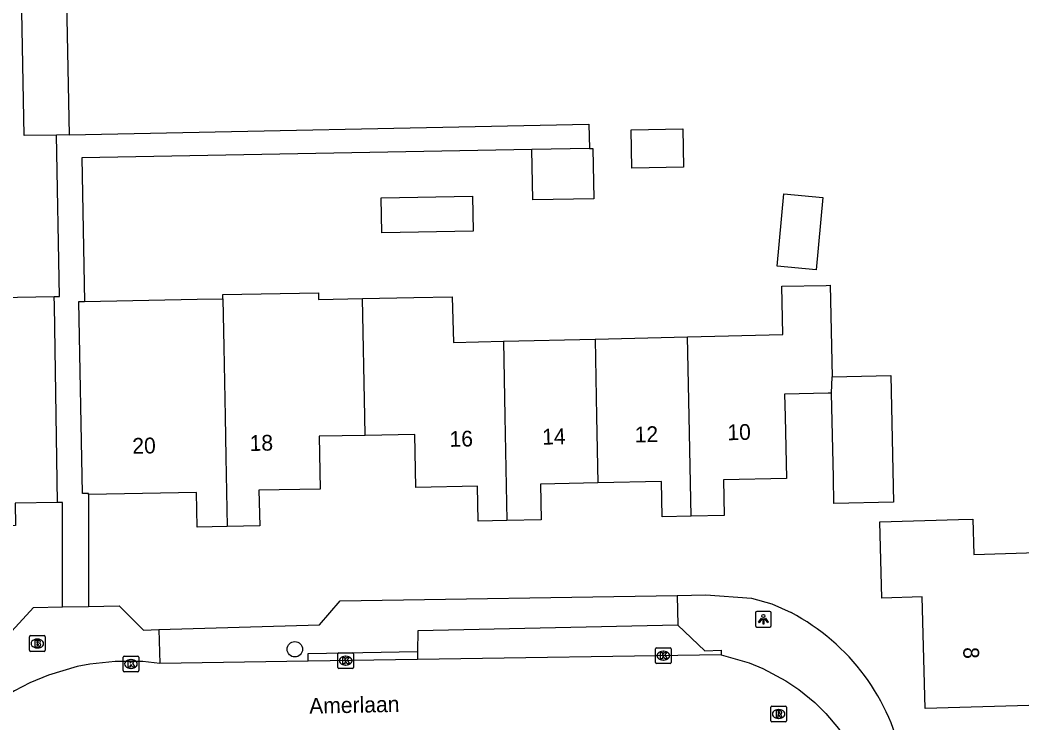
# Model space of a CAD drawing. Extents: x 157321 to 158827, y 386650 to 388532.
# Drawn here: x 158105.2 to 158168.8, y 387730.6 to 387775.2 of the extents above; entities that cross this region are included whole.
import ezdxf

# ---------------------------------------------------------------- set-up
doc = ezdxf.new("R2010")
doc.units = 0
for name, color, linetype in [('IMGEO_Boom', 7, 'Continuous'), ('IMGEO_Brandkraan', 7, 'Continuous'), ('IMGEO_Kolk', 7, 'Continuous'), ('IMGEO_Lichtpunt', 7, 'Continuous'), ('IMGEO_Openbare_ruimte_label', 7, 'Continuous'), ('IMGEO_Pand', 7, 'Continuous'), ('IMGEO_Pand_nummerreeks', 7, 'Continuous'), ('IMGEO_Rijbaan_lokaal_open', 7, 'Continuous'), ('IMGEO_Rioolput', 7, 'Continuous'), ('IMGEO_Voetpad_open', 7, 'Continuous')]:
    doc.layers.add(name, color=color, linetype=linetype)

msp = doc.modelspace()

# ---------------------------------------------------------------- linework, layer by layer
at = {"layer": 'IMGEO_Boom'}
msp.add_circle((158122.67, 387735.24), 0.489, dxfattribs=at)
at = {"layer": 'IMGEO_Brandkraan'}
for p, q in [((158105.839, 387735.178), (158105.839, 387736.03)), ((158105.914, 387736.104), (158106.766, 387736.104)), ((158106.327, 387735.884), (158106.352, 387735.884)), ((158106.84, 387736.03), (158106.84, 387735.178)), ((158106.766, 387735.104), (158105.914, 387735.104)), ((158106.35, 387735.324), (158106.325, 387735.324))]:
    msp.add_line(p, q, dxfattribs=at)
for points in [[(158105.839, 387735.178), (158105.839, 387736.03)], [(158105.914, 387736.104), (158106.766, 387736.104)], [(158106.187, 387735.804), (158106.187, 387735.404), (158106.4, 387735.404)], [(158106.418, 387735.804), (158106.187, 387735.804)], [(158106.366, 387735.723), (158106.312, 387735.723), (158106.312, 387735.647)], [(158106.84, 387736.03), (158106.84, 387735.178)], [(158106.766, 387735.104), (158105.914, 387735.104)], [(158106.312, 387735.647), (158106.365, 387735.647)], [(158106.374, 387735.571), (158106.312, 387735.571), (158106.312, 387735.49)], [(158106.312, 387735.49), (158106.374, 387735.49)]]:
    msp.add_lwpolyline(points, dxfattribs=at)
for centre, radius, start, end in [((158105.916, 387736.028), 0.0765, 91.55205, 178.44795), ((158105.916, 387736.028), 0.0765, 91.55205, 178.44795), ((158106.367, 387735.685), 0.0379, 267.82845, 90.93552), ((158106.422, 387735.659), 0.145, 59.4692, 91.53667), ((158106.447, 387735.706), 0.0922, 285.51372, 58.15012), ((158106.764, 387736.028), 0.0765, 1.55205, 88.44795), ((158106.764, 387736.028), 0.0765, 1.55205, 88.44795), ((158105.916, 387735.18), 0.0765, 181.55205, 268.44795), ((158105.916, 387735.18), 0.0765, 181.55205, 268.44795), ((158106.375, 387735.53), 0.0404, 269.87594, 90.50774), ((158106.406, 387735.655), 0.251, 268.66757, 293.53466), ((158106.452, 387735.514), 0.105, 301.31148, 78.98903), ((158106.764, 387735.18), 0.0765, 271.55205, 358.44795), ((158106.764, 387735.18), 0.0765, 271.55205, 358.44795)]:
    msp.add_arc(centre, radius, start, end, dxfattribs=at)
for centre, major_axis, ratio, start_param, end_param in [((158106.326, 387735.604), (-0.387, 0.002), 0.722429, 4.712389, 7.853982), ((158106.351, 387735.604), (-0.39, 0.002), 0.717154, 1.570796, 4.712389)]:
    msp.add_ellipse(centre, major_axis=major_axis, ratio=ratio, start_param=start_param, end_param=end_param, dxfattribs=at)
at = {"layer": 'IMGEO_Kolk'}
for p, q in [((158145.545, 387734.41), (158145.545, 387735.262)), ((158145.62, 387735.336), (158146.472, 387735.336)), ((158146.033, 387735.116), (158146.058, 387735.116)), ((158146.546, 387735.262), (158146.546, 387734.41)), ((158111.778, 387733.883), (158111.778, 387734.735)), ((158111.853, 387734.809), (158112.705, 387734.809)), ((158112.266, 387734.589), (158112.291, 387734.589)), ((158112.779, 387734.735), (158112.779, 387733.883)), ((158125.398, 387734.09), (158125.398, 387734.942)), ((158125.473, 387735.016), (158126.325, 387735.016)), ((158125.886, 387734.796), (158125.911, 387734.796)), ((158126.399, 387734.942), (158126.399, 387734.09)), ((158146.056, 387734.556), (158146.031, 387734.556)), ((158112.705, 387733.809), (158111.853, 387733.809)), ((158112.289, 387734.029), (158112.264, 387734.029)), ((158126.325, 387734.016), (158125.473, 387734.016)), ((158125.909, 387734.236), (158125.884, 387734.236)), ((158146.472, 387734.336), (158145.62, 387734.336))]:
    msp.add_line(p, q, dxfattribs=at)
for points in [[(158145.545, 387734.41), (158145.545, 387735.262)], [(158145.62, 387735.336), (158146.472, 387735.336)], [(158146.546, 387735.262), (158146.546, 387734.41)], [(158111.778, 387733.883), (158111.778, 387734.735)], [(158111.853, 387734.809), (158112.705, 387734.809)], [(158112.099, 387734.509), (158112.222, 387734.509), (158112.222, 387734.358), (158112.352, 387734.509), (158112.516, 387734.509), (158112.37, 387734.358), (158112.523, 387734.109), (158112.371, 387734.109), (158112.286, 387734.273), (158112.222, 387734.206), (158112.222, 387734.109), (158112.099, 387734.109), (158112.099, 387734.509)], [(158112.779, 387734.735), (158112.779, 387733.883)], [(158125.398, 387734.09), (158125.398, 387734.942)], [(158125.473, 387735.016), (158126.325, 387735.016)], [(158125.719, 387734.716), (158125.842, 387734.716), (158125.842, 387734.565), (158125.972, 387734.716), (158126.136, 387734.716), (158125.99, 387734.565), (158126.143, 387734.316), (158125.991, 387734.316), (158125.906, 387734.48), (158125.842, 387734.413), (158125.842, 387734.316), (158125.719, 387734.316), (158125.719, 387734.716)], [(158126.399, 387734.942), (158126.399, 387734.09)], [(158145.866, 387735.036), (158145.989, 387735.036), (158145.989, 387734.885), (158146.119, 387735.036), (158146.283, 387735.036), (158146.137, 387734.885), (158146.29, 387734.636), (158146.138, 387734.636), (158146.053, 387734.8), (158145.989, 387734.733), (158145.989, 387734.636), (158145.866, 387734.636), (158145.866, 387735.036)], [(158112.705, 387733.809), (158111.853, 387733.809)], [(158126.325, 387734.016), (158125.473, 387734.016)], [(158146.472, 387734.336), (158145.62, 387734.336)]]:
    msp.add_lwpolyline(points, dxfattribs=at)
for centre, start, end in [((158145.622, 387735.26), 91.55205, 178.44795), ((158145.622, 387735.26), 91.55205, 178.44795), ((158146.47, 387735.26), 1.55205, 88.44795), ((158146.47, 387735.26), 1.55205, 88.44795), ((158111.855, 387734.733), 91.55205, 178.44795), ((158111.855, 387734.733), 91.55205, 178.44795), ((158112.703, 387734.733), 1.55205, 88.44795), ((158112.703, 387734.733), 1.55205, 88.44795), ((158125.475, 387734.94), 91.55205, 178.44795), ((158125.475, 387734.94), 91.55205, 178.44795), ((158126.323, 387734.94), 1.55205, 88.44795), ((158126.323, 387734.94), 1.55205, 88.44795), ((158111.855, 387733.885), 181.55205, 268.44795), ((158111.855, 387733.885), 181.55205, 268.44795), ((158112.703, 387733.885), 271.55205, 358.44795), ((158112.703, 387733.885), 271.55205, 358.44795), ((158125.475, 387734.092), 181.55205, 268.44795), ((158125.475, 387734.092), 181.55205, 268.44795), ((158126.323, 387734.092), 271.55205, 358.44795), ((158126.323, 387734.092), 271.55205, 358.44795), ((158145.622, 387734.412), 181.55205, 268.44795), ((158145.622, 387734.412), 181.55205, 268.44795), ((158146.47, 387734.412), 271.55205, 358.44795), ((158146.47, 387734.412), 271.55205, 358.44795)]:
    msp.add_arc(centre, 0.0765, start, end, dxfattribs=at)
for centre, major_axis, ratio, start_param, end_param in [((158146.032, 387734.836), (-0.387, 0.002), 0.722429, 4.712389, 7.853982), ((158146.057, 387734.836), (-0.39, 0.002), 0.717154, 1.570796, 4.712389), ((158112.265, 387734.309), (-0.387, 0.002), 0.722429, 4.712389, 7.853982), ((158112.29, 387734.309), (-0.39, 0.002), 0.717154, 1.570796, 4.712389), ((158125.885, 387734.516), (-0.387, 0.002), 0.722429, 4.712389, 7.853982), ((158125.91, 387734.516), (-0.39, 0.002), 0.717154, 1.570796, 4.712389)]:
    msp.add_ellipse(centre, major_axis=major_axis, ratio=ratio, start_param=start_param, end_param=end_param, dxfattribs=at)
at = {"layer": 'IMGEO_Lichtpunt'}
for p, q in [((158152.791, 387737.643), (158151.983, 387737.643)), ((158152.791, 387737.643), (158151.983, 387737.643)), ((158151.889, 387737.548), (158151.889, 387736.741)), ((158151.889, 387737.548), (158151.889, 387736.741)), ((158152.885, 387736.741), (158152.885, 387737.548)), ((158152.885, 387736.741), (158152.885, 387737.548)), ((158151.983, 387736.647), (158152.791, 387736.647)), ((158151.983, 387736.647), (158152.791, 387736.647))]:
    msp.add_line(p, q, dxfattribs=at)
for points in [[(158152.263, 387737.212), (158152.302, 387737.184), (158152.114, 387736.922), (158152.076, 387736.949), (158152.263, 387737.212)], [(158152.365, 387737.164), (158152.412, 387737.164), (158152.412, 387736.842), (158152.365, 387736.842), (158152.365, 387737.164)], [(158152.475, 387737.184), (158152.513, 387737.211), (158152.7, 387736.949), (158152.661, 387736.921), (158152.475, 387737.184)]]:
    msp.add_lwpolyline(points, dxfattribs=at)
msp.add_circle((158152.388, 387737.346), 0.0994, dxfattribs=at)
for centre, start, end in [((158151.983, 387737.548), 90, 180), ((158151.983, 387737.548), 90, 180), ((158152.791, 387737.548), 0, 90), ((158152.791, 387737.548), 0, 90), ((158151.983, 387736.741), 180, 270), ((158151.983, 387736.741), 180, 270), ((158152.791, 387736.741), 270, 0), ((158152.791, 387736.741), 270, 360)]:
    msp.add_arc(centre, 0.0946, start, end, dxfattribs=at)
at = {"layer": 'IMGEO_Pand'}
for points in [[(158107.547, 387767.862), (158105.515, 387767.821), (158105.332, 387776.836), (158099.193, 387776.711), (158099.112, 387780.696), (158105.568, 387780.827), (158105.532, 387782.629), (158108.066, 387782.68), (158108.366, 387767.879)], [(158144.002, 387768.19), (158147.275, 387768.255), (158147.323, 387765.827), (158144.049, 387765.763), (158144.002, 387768.19)], [(158108.366, 387767.879), (158107.547, 387767.862)], [(158141.357, 387767.012), (158141.573, 387767.016), (158141.635, 387763.823), (158137.761, 387763.747), (158137.698, 387766.939)], [(158141.357, 387767.012), (158137.698, 387766.939)], [(158128.138, 387763.874), (158133.935, 387763.988), (158133.979, 387761.762), (158128.182, 387761.648), (158128.138, 387763.874)], [(158153.687, 387764.124), (158156.164, 387763.89), (158155.73, 387759.308), (158153.254, 387759.542), (158153.687, 387764.124)], [(158147.569, 387755.064), (158153.617, 387755.214), (158153.553, 387758.264), (158156.37, 387758.323), (158156.629, 387758.328), (158156.75, 387752.526)], [(158098.872, 387752.223), (158102.109, 387752.275), (158102.737, 387757.541), (158107.413, 387757.618)], [(158107.628, 387744.544), (158107.423, 387757.04), (158107.413, 387757.618)], [(158109.584, 387745.052), (158109.583, 387745.124), (158109.202, 387745.121), (158108.963, 387757.292), (158109.342, 387757.299)], [(158109.342, 387757.299), (158116.486, 387757.439), (158118.105, 387757.471)], [(158118.105, 387757.471), (158118.1, 387757.739), (158124.168, 387757.858), (158124.177, 387757.426), (158126.97, 387757.481)], [(158118.105, 387757.471), (158118.162, 387754.409), (158118.244, 387750), (158118.292, 387747.419), (158118.374, 387743.032)], [(158126.97, 387757.481), (158130.229, 387757.545), (158132.658, 387757.606), (158132.73, 387754.695), (158135.907, 387754.774)], [(158127.124, 387748.8), (158127.102, 387750), (158126.97, 387757.481)], [(158135.907, 387754.774), (158141.711, 387754.918)], [(158135.907, 387754.774), (158135.993, 387750), (158136.111, 387743.405)], [(158141.711, 387754.918), (158147.569, 387755.064)], [(158141.711, 387754.918), (158141.812, 387750), (158141.899, 387745.794)], [(158147.801, 387743.676), (158147.673, 387750), (158147.569, 387755.064)], [(158156.75, 387752.526), (158160.469, 387752.604), (158160.637, 387744.569), (158156.865, 387744.49), (158156.831, 387746.126), (158156.718, 387751.485)], [(158156.718, 387751.485), (158156.75, 387752.526)], [(158156.718, 387751.485), (158156.506, 387751.481), (158153.734, 387751.423), (158153.764, 387750), (158153.846, 387746.064), (158149.864, 387745.981), (158149.909, 387743.718), (158147.801, 387743.676)], [(158127.124, 387748.8), (158124.214, 387748.75), (158124.28, 387745.4), (158120.398, 387745.324), (158120.442, 387743.073), (158118.374, 387743.032)], [(158136.111, 387743.405), (158134.308, 387743.37), (158134.264, 387745.582), (158130.352, 387745.505), (158130.286, 387748.855), (158127.124, 387748.8)], [(158147.801, 387743.676), (158145.961, 387743.64), (158145.917, 387745.873), (158141.899, 387745.794)], [(158141.899, 387745.794), (158138.256, 387745.723), (158138.301, 387743.448), (158136.111, 387743.405)], [(158118.374, 387743.032), (158116.469, 387742.995), (158116.426, 387745.186), (158109.584, 387745.052)], [(158107.628, 387744.544), (158104.924, 387744.5), (158104.947, 387743.1), (158101.074, 387743.037), (158101.11, 387740.821), (158099.013, 387740.787)], [(158169.956, 387731.691), (158162.647, 387731.487), (158162.45, 387738.556), (158159.905, 387738.485), (158159.77, 387743.324), (158164.769, 387743.463), (158165.669, 387743.488), (158165.731, 387741.257), (158169.749, 387741.369)]]:
    msp.add_lwpolyline(points, dxfattribs=at)
at = {"layer": 'IMGEO_Rijbaan_lokaal_open'}
for points in [[(158114.114, 387734.331), (158113.025, 387734.458), (158111.27, 387734.467), (158109.671, 387734.302), (158108.867, 387734.138), (158107.048, 387733.598), (158105.869, 387733.105), (158104.891, 387732.602), (158103.831, 387731.925), (158102.963, 387731.286), (158102.149, 387730.545), (158100.696, 387728.936), (158100.093, 387728.104), (158099.444, 387727.044), (158098.896, 387725.91), (158098.251, 387724.145)], [(158123.518, 387734.479), (158114.114, 387734.331)], [(158130.448, 387734.589), (158123.518, 387734.479)], [(158149.704, 387734.893), (158130.448, 387734.589)], [(158149.704, 387734.893), (158151.481, 387734.382), (158152.344, 387734.023), (158153.815, 387733.241), (158154.648, 387732.683), (158155.645, 387731.87), (158156.348, 387731.166), (158157.162, 387730.206), (158157.865, 387729.173), (158158.395, 387728.24), (158159.181, 387726.403), (158159.501, 387725.077), (158159.693, 387723.733), (158159.788, 387722.261), (158159.855, 387721.98)]]:
    msp.add_lwpolyline(points, dxfattribs=at)
at = {"layer": 'IMGEO_Rioolput'}
for p, q in [((158152.858, 387730.708), (158152.858, 387731.56)), ((158152.933, 387731.634), (158153.785, 387731.634)), ((158153.346, 387731.414), (158153.371, 387731.414)), ((158153.859, 387731.56), (158153.859, 387730.708)), ((158153.785, 387730.634), (158152.933, 387730.634)), ((158153.369, 387730.854), (158153.344, 387730.854))]:
    msp.add_line(p, q, dxfattribs=at)
for points in [[(158152.858, 387730.708), (158152.858, 387731.56)], [(158152.933, 387731.634), (158153.785, 387731.634)], [(158153.447, 387731.332), (158153.195, 387731.334), (158153.195, 387730.934)], [(158153.373, 387731.253), (158153.319, 387731.253), (158153.319, 387731.172)], [(158153.859, 387731.56), (158153.859, 387730.708)], [(158153.785, 387730.634), (158152.933, 387730.634)], [(158153.195, 387730.934), (158153.319, 387730.934), (158153.319, 387731.096), (158153.33, 387731.096)], [(158153.319, 387731.172), (158153.371, 387731.172)], [(158153.377, 387731.067), (158153.448, 387730.934), (158153.588, 387730.934), (158153.523, 387731.06)]]:
    msp.add_lwpolyline(points, dxfattribs=at)
for centre, radius, start, end in [((158152.935, 387731.558), 0.0765, 91.55205, 178.44795), ((158152.935, 387731.558), 0.0765, 91.55205, 178.44795), ((158153.379, 387731.157), 0.0964, 77.00612, 93.18647), ((158153.393, 387731.214), 0.0378, 276.66336, 79.67722), ((158153.446, 387731.222), 0.109, 350.36119, 89.41601), ((158153.783, 387731.558), 0.0765, 1.55205, 88.44795), ((158153.783, 387731.558), 0.0765, 1.55205, 88.44795), ((158152.935, 387730.71), 0.0765, 181.55205, 268.44795), ((158152.935, 387730.71), 0.0765, 181.55205, 268.44795), ((158153.329, 387731.043), 0.0533, 26.02933, 88.69889), ((158153.355, 387731.361), 0.19, 274.7715, 282.96867), ((158153.444, 387731.222), 0.112, 277.58423, 350.98172), ((158153.428, 387731.007), 0.108, 29.51342, 73.79051), ((158153.783, 387730.71), 0.0765, 271.55205, 358.44795), ((158153.783, 387730.71), 0.0765, 271.55205, 358.44795)]:
    msp.add_arc(centre, radius, start, end, dxfattribs=at)
for centre, major_axis, ratio, start_param, end_param in [((158153.345, 387731.134), (-0.387, 0.002), 0.722429, 4.712389, 7.853982), ((158153.37, 387731.134), (-0.39, 0.002), 0.717154, 1.570796, 4.712389)]:
    msp.add_ellipse(centre, major_axis=major_axis, ratio=ratio, start_param=start_param, end_param=end_param, dxfattribs=at)
at = {"layer": 'IMGEO_Voetpad_open'}
for points in [[(158108.366, 387767.879), (158141.324, 387768.549), (158141.357, 387767.012)], [(158107.413, 387757.618), (158107.755, 387757.624), (158107.547, 387767.862)], [(158137.698, 387766.939), (158109.162, 387766.421), (158109.342, 387757.299)], [(158109.584, 387745.052), (158109.584, 387737.956)], [(158107.938, 387737.924), (158107.938, 387744.549), (158107.628, 387744.544)], [(158114.048, 387736.486), (158124.232, 387736.786), (158125.537, 387738.319), (158146.916, 387738.655)], [(158146.916, 387738.655), (158148.738, 387738.684), (158151.632, 387738.49), (158152.931, 387738.131), (158154.152, 387737.562)], [(158146.916, 387738.655), (158146.96, 387736.775)], [(158095.308, 387737.646), (158098.955, 387737.71), (158100.997, 387736.326), (158104.725, 387736.386), (158106.1, 387737.889), (158107.938, 387737.924)], [(158107.938, 387737.924), (158109.584, 387737.956)], [(158109.584, 387737.956), (158111.537, 387737.993), (158113.079, 387736.458), (158114.048, 387736.486)], [(158114.048, 387736.486), (158114.114, 387734.331)], [(158146.96, 387736.775), (158130.465, 387736.415), (158130.453, 387735.088)], [(158146.96, 387736.775), (158148.674, 387735.13), (158149.703, 387735.173), (158149.704, 387734.893)], [(158123.518, 387734.479), (158123.513, 387734.978), (158130.453, 387735.088)], [(158130.453, 387735.088), (158130.448, 387734.589)]]:
    msp.add_lwpolyline(points, dxfattribs=at)
msp.add_arc((158147.747, 387725.397), 13.748, 10.72239, 62.23285, dxfattribs=at)

# ---------------------------------------------------------------- texts
at = {"layer": 'IMGEO_Openbare_ruimte_label'}
msp.add_text('Amerlaan', height=1, rotation=1.20303, dxfattribs=at).set_placement((158123.594, 387731.148))
at = {"layer": 'IMGEO_Pand_nummerreeks'}
for s, rotation, p in [('16', 1.36364, (158132.494, 387748.076)), ('14', 1.363, (158138.367, 387748.217)), ('12', 1.363, (158144.238, 387748.357)), ('10', 1.363, (158150.117, 387748.496)), ('20', 1.35791, (158112.376, 387747.638)), ('18', 1.35791, (158119.815, 387747.814)), ('8', 271.59631, (158165.06, 387735.363))]:
    msp.add_text(s, height=1, rotation=rotation, dxfattribs=at).set_placement(p)

doc.saveas('drawing.dxf')
